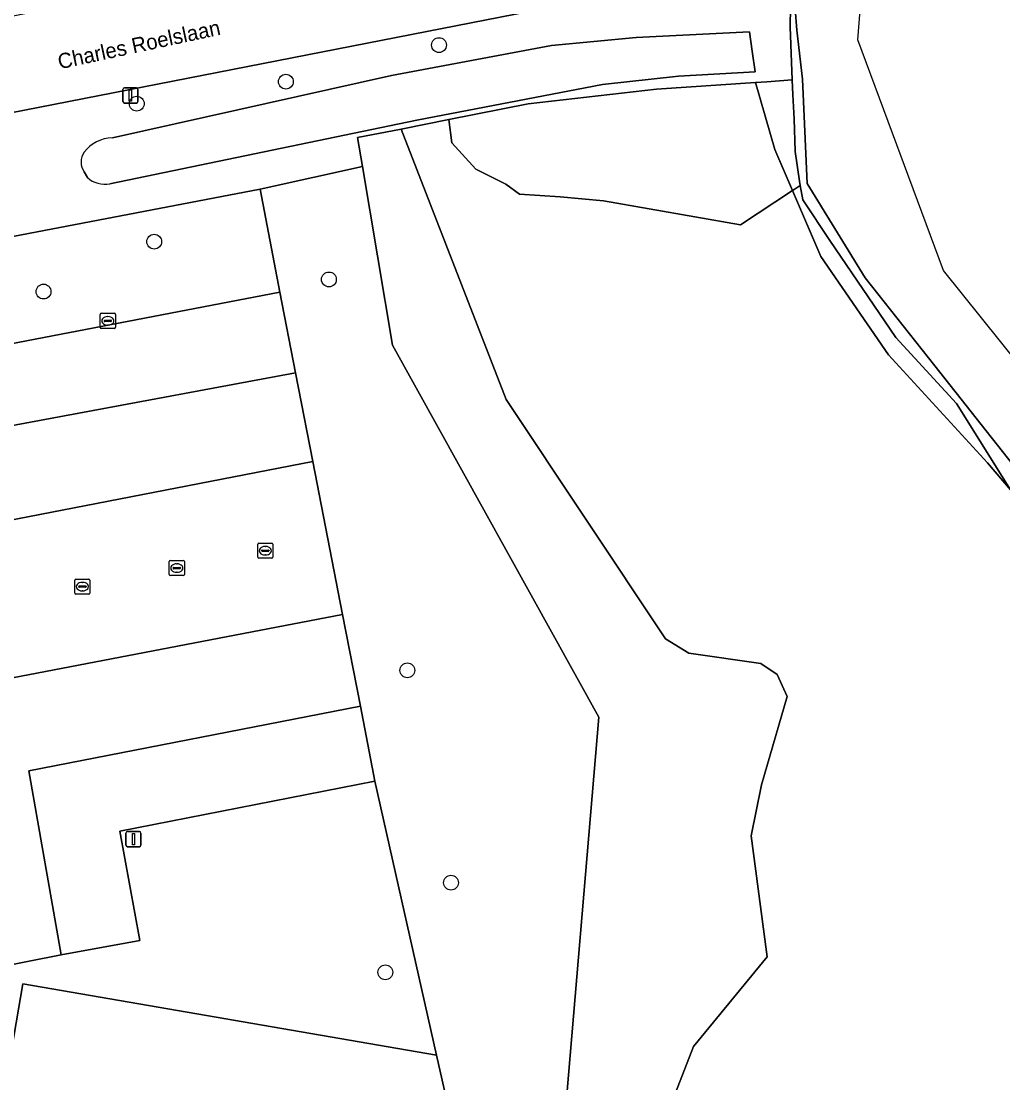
# Model space of a CAD drawing. Extents: x 160203 to 161530, y 379528 to 381797.
# Drawn here: x 161067.7 to 161132.4, y 379896.8 to 379966.8 of the extents above; entities that cross this region are included whole.
import ezdxf

# ---------------------------------------------------------------- set-up
doc = ezdxf.new("R2010")
doc.units = 0
for name, color, linetype in [('IMGEO_Boom', 7, 'Continuous'), ('IMGEO_Brandkraan', 7, 'Continuous'), ('IMGEO_Erf', 7, 'Continuous'), ('IMGEO_Grasland_agrarisch', 7, 'Continuous'), ('IMGEO_Grasland_overig', 7, 'Continuous'), ('IMGEO_Groenvoorziening', 7, 'Continuous'), ('IMGEO_Hek', 7, 'Continuous'), ('IMGEO_Kolk', 7, 'Continuous'), ('IMGEO_Lichtmast', 7, 'Continuous'), ('IMGEO_Loofbos', 7, 'Continuous'), ('IMGEO_Oever', 7, 'Continuous'), ('IMGEO_Openbare_ruimte_label', 7, 'Continuous'), ('IMGEO_Parkeervlak_gesloten', 7, 'Continuous'), ('IMGEO_Rijbaan_lokaal_gesloten', 7, 'Continuous'), ('IMGEO_Rijbaan_lokaal_open', 7, 'Continuous'), ('IMGEO_Waterloop', 7, 'Continuous')]:
    doc.layers.add(name, color=color, linetype=linetype)

msp = doc.modelspace()

# ---------------------------------------------------------------- linework, layer by layer
at = {"layer": 'IMGEO_Boom'}
for centre in [(161095.21, 379965.237), (161085.11, 379962.821), (161075.275, 379961.374), (161076.423, 379952.271), (161087.952, 379949.775), (161069.122, 379948.976), (161093.124, 379923.981), (161096.006, 379909.971), (161091.676, 379904.059)]:
    msp.add_circle(centre, 0.489, dxfattribs=at)
at = {"layer": 'IMGEO_Brandkraan'}
for p, q in [((161072.863, 379946.617), (161072.863, 379947.469)), ((161072.938, 379947.543), (161073.79, 379947.543)), ((161073.864, 379947.469), (161073.864, 379946.617)), ((161073.122, 379947.037), (161073.122, 379947.049)), ((161073.56, 379947), (161073.162, 379947)), ((161073.165, 379947.086), (161073.563, 379947.086)), ((161073.374, 379946.763), (161073.349, 379946.763)), ((161073.351, 379947.323), (161073.376, 379947.323)), ((161073.606, 379947.049), (161073.606, 379947.037)), ((161073.79, 379946.543), (161072.938, 379946.543))]:
    msp.add_line(p, q, dxfattribs=at)
for points in [[(161072.863, 379946.617), (161072.863, 379947.469)], [(161072.938, 379947.543), (161073.79, 379947.543)], [(161073.864, 379947.469), (161073.864, 379946.617)], [(161073.79, 379946.543), (161072.938, 379946.543)]]:
    msp.add_lwpolyline(points, dxfattribs=at)
for centre, radius, start, end in [((161072.94, 379947.467), 0.0765, 91.55205, 178.44795), ((161072.94, 379947.467), 0.0765, 91.55205, 178.44795), ((161073.788, 379947.467), 0.0765, 1.55205, 88.44795), ((161073.788, 379947.467), 0.0765, 1.55205, 88.44795), ((161073.162, 379947.046), 0.0403, 85.87752, 175.75265), ((161073.159, 379947.036), 0.0366, 178.93798, 274.71019), ((161073.563, 379947.043), 0.043, 264.86636, 352.45326), ((161073.567, 379947.048), 0.0386, 1.73085, 96.63898), ((161072.94, 379946.619), 0.0765, 181.55205, 268.44795), ((161072.94, 379946.619), 0.0765, 181.55205, 268.44795), ((161073.788, 379946.619), 0.0765, 271.55205, 358.44795), ((161073.788, 379946.619), 0.0765, 271.55205, 358.44795)]:
    msp.add_arc(centre, radius, start, end, dxfattribs=at)
for centre, major_axis, ratio, start_param, end_param in [((161073.35, 379947.043), (-0.387, 0.002), 0.722429, 4.712389, 7.853982), ((161073.375, 379947.043), (-0.39, 0.002), 0.717154, 1.570796, 4.712389)]:
    msp.add_ellipse(centre, major_axis=major_axis, ratio=ratio, start_param=start_param, end_param=end_param, dxfattribs=at)
at = {"layer": 'IMGEO_Erf'}
msp.add_lwpolyline([(161090.989, 379916.677), (161074.149, 379913.366), (161075.467, 379906.163), (161070.277, 379905.209), (161063.716, 379903.92), (161064.268, 379901.089), (161064.958, 379897.55), (161066.716, 379897.247), (161067.756, 379903.294), (161095.06, 379898.595)], close=True, dxfattribs=at)
at = {"layer": 'IMGEO_Grasland_agrarisch'}
msp.add_lwpolyline([(161132.911, 379935.896), (161131.409, 379937.683), (161124.872, 379944.801), (161120.403, 379951.289), (161118.533, 379955.652), (161115.109, 379953.388), (161106.059, 379954.953), (161103.21, 379955.232), (161100.528, 379955.4), (161099.634, 379956.07), (161097.637, 379957.062), (161096.059, 379958.78), (161095.864, 379960.326), (161092.712, 379959.7), (161099.651, 379941.858), (161110.164, 379926.053), (161111.691, 379925.114), (161116.447, 379924.439), (161117.533, 379923.706), (161118.179, 379922.267), (161116.495, 379916.438), (161115.819, 379913.058), (161116.42, 379908.403), (161116.874, 379905.081), (161112.013, 379899.168), (161108.548, 379890.27)], dxfattribs=at)
at = {"layer": 'IMGEO_Grasland_overig'}
for points in [[(161092.712, 379959.7), (161089.847, 379959.132), (161090.167, 379957.22), (161092.14, 379945.442), (161105.752, 379920.896), (161103.323, 379892.089), (161109.031, 379862.42), (161108.629, 379880.587), (161108.548, 379890.27), (161112.013, 379899.168), (161116.874, 379905.081), (161116.42, 379908.403), (161115.819, 379913.058), (161116.495, 379916.438), (161118.179, 379922.267), (161117.533, 379923.706), (161116.447, 379924.439), (161111.691, 379925.114), (161110.164, 379926.053), (161099.651, 379941.858)], [(161089.29, 379874.815), (161088.056, 379883.66), (161097.986, 379885.601), (161095.06, 379898.595), (161067.756, 379903.294), (161066.716, 379897.247), (161064.958, 379897.55), (161064.268, 379901.089), (161048.672, 379898.048), (161049.436, 379894.122), (161037.657, 379891.83), (161037.234, 379894.007), (161021.55, 379891.076), (161008.692, 379888.673), (161005.821, 379890.016), (161000, 379888.882), (160960.293, 379881.14), (160984.652, 379758.207), (161001.9, 379671.163), (161088.812, 379688.393), (161124.795, 379695.526), (161114.008, 379750)]]:
    msp.add_lwpolyline(points, close=True, dxfattribs=at)
at = {"layer": 'IMGEO_Groenvoorziening'}
for points in [[(161118.518, 379962.938), (161118.382, 379966.446), (161118.429, 379969.05), (161118.314, 379969.043), (161118.296, 379968.841), (161108.492, 379967.498), (161108.127, 379968.844), (161044.221, 379956.334), (161034.962, 379954.474), (161036.526, 379946.773), (161063.508, 379951.926), (161083.426, 379955.73), (161083.617, 379955.767), (161090.167, 379957.22), (161089.847, 379959.132), (161092.712, 379959.7), (161095.864, 379960.326), (161101.093, 379961.363), (161109.563, 379962.331), (161116.101, 379962.774), (161116.835, 379962.824)], [(161118.556, 379961.958), (161118.518, 379962.938), (161116.835, 379962.824), (161116.101, 379962.774), (161117.373, 379958.359), (161118.533, 379955.652), (161118.637, 379955.721), (161119.051, 379955.968), (161119.004, 379956.253), (161118.719, 379958.209), (161118.637, 379960.369)], [(161116.101, 379962.774), (161109.563, 379962.331), (161101.093, 379961.363), (161095.864, 379960.326), (161096.059, 379958.78), (161097.637, 379957.062), (161099.634, 379956.07), (161100.528, 379955.4), (161103.21, 379955.232), (161106.059, 379954.953), (161115.109, 379953.388), (161118.533, 379955.652), (161117.373, 379958.359)], [(161121.001, 379952.341), (161119.208, 379955.031), (161119.051, 379955.968), (161118.637, 379955.721), (161118.533, 379955.652), (161120.403, 379951.289), (161124.872, 379944.801), (161131.409, 379937.683), (161132.911, 379935.896), (161129.354, 379941.583), (161125.361, 379945.944)], [(161083.426, 379955.73), (161063.508, 379951.926), (161036.526, 379946.773), (161037.21, 379943.405), (161042.156, 379944.311), (161042.606, 379941.953), (161045.02, 379942.436), (161045.202, 379941.348), (161084.72, 379948.932)]]:
    msp.add_lwpolyline(points, close=True, dxfattribs=at)
for points in [[(161115.707, 379966.12), (161115.884, 379964.845), (161116.072, 379963.483), (161111.023, 379963.188), (161105.994, 379962.644), (161093.757, 379960.289), (161073.493, 379956.09)], [(161073.669, 379959.13), (161092.09, 379963.232), (161102.641, 379965.207), (161108.223, 379965.75), (161115.707, 379966.12)], [(161072.017, 379956.508), (161071.815, 379956.869)]]:
    msp.add_lwpolyline(points, dxfattribs=at)
for centre, radius, start, end in [((161073.758, 379956.644), 2.488, 92.05555, 142.07352), ((161072.721, 379957.534), 1.124, 145.36784, 216.30171), ((161073.156, 379957.714), 1.658, 226.6375, 281.73849)]:
    msp.add_arc(centre, radius, start, end, dxfattribs=at)
at = {"layer": 'IMGEO_Hek'}
for points in [[(161132.911, 379935.896), (161131.409, 379937.683), (161124.872, 379944.801), (161120.403, 379951.289), (161117.373, 379958.359), (161116.101, 379962.774)], [(161090.167, 379957.22), (161092.14, 379945.442), (161105.752, 379920.896), (161103.323, 379892.089), (161109.031, 379862.42), (161121.459, 379797.821), (161130.656, 379791.202), (161131.907, 379787.485)]]:
    msp.add_lwpolyline(points, dxfattribs=at)
at = {"layer": 'IMGEO_Kolk'}
for p, q in [((161083.256, 379931.452), (161083.256, 379932.304)), ((161083.331, 379932.378), (161084.183, 379932.378)), ((161083.744, 379932.158), (161083.769, 379932.158)), ((161084.257, 379932.304), (161084.257, 379931.452)), ((161084.183, 379931.378), (161083.331, 379931.378)), ((161083.515, 379931.872), (161083.515, 379931.884)), ((161083.953, 379931.835), (161083.555, 379931.835)), ((161083.558, 379931.921), (161083.956, 379931.921)), ((161083.767, 379931.598), (161083.742, 379931.598)), ((161083.999, 379931.884), (161083.999, 379931.872)), ((161077.418, 379930.306), (161077.418, 379931.158)), ((161077.493, 379931.232), (161078.345, 379931.232)), ((161077.677, 379930.726), (161077.677, 379930.738)), ((161078.115, 379930.689), (161077.717, 379930.689)), ((161077.72, 379930.775), (161078.118, 379930.775)), ((161077.906, 379931.012), (161077.931, 379931.012)), ((161078.161, 379930.738), (161078.161, 379930.726)), ((161078.419, 379931.158), (161078.419, 379930.306)), ((161071.187, 379929.082), (161071.187, 379929.934)), ((161071.262, 379930.008), (161072.114, 379930.008)), ((161072.188, 379929.934), (161072.188, 379929.082)), ((161078.345, 379930.232), (161077.493, 379930.232)), ((161077.929, 379930.452), (161077.904, 379930.452)), ((161071.446, 379929.502), (161071.446, 379929.514)), ((161071.884, 379929.465), (161071.486, 379929.465)), ((161071.489, 379929.551), (161071.887, 379929.551)), ((161071.698, 379929.228), (161071.673, 379929.228)), ((161071.675, 379929.788), (161071.7, 379929.788)), ((161071.93, 379929.514), (161071.93, 379929.502)), ((161072.114, 379929.008), (161071.262, 379929.008))]:
    msp.add_line(p, q, dxfattribs=at)
for points in [[(161083.256, 379931.452), (161083.256, 379932.304)], [(161083.331, 379932.378), (161084.183, 379932.378)], [(161084.257, 379932.304), (161084.257, 379931.452)], [(161084.183, 379931.378), (161083.331, 379931.378)], [(161077.418, 379930.306), (161077.418, 379931.158)], [(161077.493, 379931.232), (161078.345, 379931.232)], [(161078.419, 379931.158), (161078.419, 379930.306)], [(161071.187, 379929.082), (161071.187, 379929.934)], [(161071.262, 379930.008), (161072.114, 379930.008)], [(161072.188, 379929.934), (161072.188, 379929.082)], [(161078.345, 379930.232), (161077.493, 379930.232)], [(161072.114, 379929.008), (161071.262, 379929.008)]]:
    msp.add_lwpolyline(points, dxfattribs=at)
for centre, radius, start, end in [((161083.333, 379932.302), 0.0765, 91.55205, 178.44795), ((161083.333, 379932.302), 0.0765, 91.55205, 178.44795), ((161084.181, 379932.302), 0.0765, 1.55205, 88.44795), ((161084.181, 379932.302), 0.0765, 1.55205, 88.44795), ((161083.333, 379931.454), 0.0765, 181.55205, 268.44795), ((161083.333, 379931.454), 0.0765, 181.55205, 268.44795), ((161083.555, 379931.881), 0.0403, 85.87752, 175.75265), ((161083.552, 379931.871), 0.0366, 178.93798, 274.71019), ((161083.956, 379931.878), 0.043, 264.86636, 352.45326), ((161083.96, 379931.883), 0.0386, 1.73085, 96.63898), ((161084.181, 379931.454), 0.0765, 271.55205, 358.44795), ((161084.181, 379931.454), 0.0765, 271.55205, 358.44795), ((161077.495, 379931.156), 0.0765, 91.55205, 178.44795), ((161077.495, 379931.156), 0.0765, 91.55205, 178.44795), ((161077.717, 379930.735), 0.0403, 85.87752, 175.75265), ((161077.714, 379930.725), 0.0366, 178.93798, 274.71019), ((161078.118, 379930.732), 0.043, 264.86636, 352.45326), ((161078.122, 379930.737), 0.0386, 1.73085, 96.63898), ((161078.343, 379931.156), 0.0765, 1.55205, 88.44795), ((161078.343, 379931.156), 0.0765, 1.55205, 88.44795), ((161071.264, 379929.932), 0.0765, 91.55205, 178.44795), ((161071.264, 379929.932), 0.0765, 91.55205, 178.44795), ((161072.112, 379929.932), 0.0765, 1.55205, 88.44795), ((161072.112, 379929.932), 0.0765, 1.55205, 88.44795), ((161077.495, 379930.308), 0.0765, 181.55205, 268.44795), ((161077.495, 379930.308), 0.0765, 181.55205, 268.44795), ((161078.343, 379930.308), 0.0765, 271.55205, 358.44795), ((161078.343, 379930.308), 0.0765, 271.55205, 358.44795), ((161071.486, 379929.511), 0.0403, 85.87752, 175.75265), ((161071.483, 379929.501), 0.0366, 178.93798, 274.71019), ((161071.887, 379929.508), 0.043, 264.86636, 352.45326), ((161071.891, 379929.513), 0.0386, 1.73085, 96.63898), ((161071.264, 379929.084), 0.0765, 181.55205, 268.44795), ((161071.264, 379929.084), 0.0765, 181.55205, 268.44795), ((161072.112, 379929.084), 0.0765, 271.55205, 358.44795), ((161072.112, 379929.084), 0.0765, 271.55205, 358.44795)]:
    msp.add_arc(centre, radius, start, end, dxfattribs=at)
for centre, major_axis, ratio, start_param, end_param in [((161083.743, 379931.878), (-0.387, 0.002), 0.722429, 4.712389, 7.853982), ((161083.768, 379931.878), (-0.39, 0.002), 0.717154, 1.570796, 4.712389), ((161077.905, 379930.732), (-0.387, 0.002), 0.722429, 4.712389, 7.853982), ((161077.93, 379930.732), (-0.39, 0.002), 0.717154, 1.570796, 4.712389), ((161071.674, 379929.508), (-0.387, 0.002), 0.722429, 4.712389, 7.853982), ((161071.699, 379929.508), (-0.39, 0.002), 0.717154, 1.570796, 4.712389)]:
    msp.add_ellipse(centre, major_axis=major_axis, ratio=ratio, start_param=start_param, end_param=end_param, dxfattribs=at)
at = {"layer": 'IMGEO_Lichtmast'}
for p, q in [((161074.364, 379961.517), (161074.364, 379962.317)), ((161074.364, 379962.317), (161074.364, 379961.517)), ((161074.464, 379962.417), (161075.254, 379962.417)), ((161075.254, 379962.417), (161074.464, 379962.417)), ((161075.354, 379962.317), (161075.354, 379961.517)), ((161075.354, 379961.517), (161075.354, 379962.317)), ((161075.254, 379961.417), (161074.464, 379961.417)), ((161074.464, 379961.417), (161075.254, 379961.417)), ((161074.563, 379912.447), (161074.563, 379913.247)), ((161074.563, 379913.247), (161074.563, 379912.447)), ((161074.663, 379913.347), (161075.453, 379913.347)), ((161075.453, 379913.347), (161074.663, 379913.347)), ((161075.553, 379913.247), (161075.553, 379912.447)), ((161075.553, 379912.447), (161075.553, 379913.247)), ((161075.453, 379912.347), (161074.663, 379912.347)), ((161074.663, 379912.347), (161075.453, 379912.347))]:
    msp.add_line(p, q, dxfattribs=at)
for points in [[(161074.784, 379962.292), (161074.934, 379962.292), (161074.934, 379961.542), (161074.784, 379961.542), (161074.784, 379962.292)], [(161074.983, 379913.222), (161075.133, 379913.222), (161075.133, 379912.472), (161074.983, 379912.472), (161074.983, 379913.222)]]:
    msp.add_lwpolyline(points, dxfattribs=at)
for centre, start, end in [((161074.464, 379962.317), 90, 180), ((161074.464, 379962.317), 90, 180), ((161075.254, 379962.317), 0, 90), ((161075.254, 379962.317), 360, 90), ((161074.464, 379961.517), 180, 270), ((161074.464, 379961.517), 180, 270), ((161075.254, 379961.517), 270, 0), ((161075.254, 379961.517), 270, 0), ((161074.663, 379913.247), 90, 180), ((161074.663, 379913.247), 90, 180), ((161075.453, 379913.247), 0, 90), ((161075.453, 379913.247), 360, 90), ((161074.663, 379912.447), 180, 270), ((161074.663, 379912.447), 180, 270), ((161075.453, 379912.447), 270, 0), ((161075.453, 379912.447), 270, 0)]:
    msp.add_arc(centre, 0.1, start, end, dxfattribs=at)
at = {"layer": 'IMGEO_Loofbos'}
msp.add_lwpolyline([(161131.907, 379787.485), (161130.656, 379791.202), (161121.459, 379797.821), (161121.456, 379797.838), (161109.031, 379862.42), (161103.323, 379892.089), (161105.752, 379920.896), (161092.14, 379945.442), (161090.167, 379957.22), (161083.617, 379955.767), (161083.426, 379955.73), (161084.72, 379948.932), (161085.754, 379943.614), (161086.89, 379937.769), (161088.854, 379927.665), (161090.029, 379921.615), (161090.989, 379916.677), (161095.06, 379898.595), (161097.986, 379885.601), (161088.056, 379883.66), (161089.29, 379874.815), (161114.008, 379750)], dxfattribs=at)
at = {"layer": 'IMGEO_Oever'}
for points in [[(161118.429, 379969.05), (161118.382, 379966.446), (161118.518, 379962.938), (161118.556, 379961.958), (161118.637, 379960.369), (161118.719, 379958.209), (161119.004, 379956.253), (161119.051, 379955.968), (161119.208, 379955.031), (161121.001, 379952.341), (161125.361, 379945.944), (161129.354, 379941.583), (161132.911, 379935.896), (161134.489, 379934.02), (161145.944, 379919.276), (161151.376, 379911.278), (161157.935, 379901.059), (161161.175, 379896.89), (161163.592, 379894.192)], [(161170.107, 379889.746), (161156.899, 379903.725), (161154.346, 379907.558), (161149.595, 379914.691), (161148.034, 379917.637), (161145.638, 379920.341), (161137.089, 379933.457), (161133.045, 379937.591), (161127.928, 379944.069), (161123.325, 379949.886), (161119.501, 379956.099), (161119.204, 379962.984), (161118.82, 379966.234), (161118.612, 379969.061)]]:
    msp.add_lwpolyline(points, dxfattribs=at)
at = {"layer": 'IMGEO_Parkeervlak_gesloten'}
for points in [[(161085.754, 379943.614), (161084.72, 379948.932), (161045.202, 379941.348), (161045.02, 379942.436), (161042.606, 379941.953), (161042.156, 379944.311), (161037.21, 379943.405), (161038.943, 379934.911)], [(161086.89, 379937.769), (161065.127, 379933.539), (161065.286, 379932.722), (161067.079, 379923.495), (161088.854, 379927.665)], [(161090.029, 379921.615), (161068.151, 379917.363), (161070.277, 379905.209), (161075.467, 379906.163), (161074.149, 379913.366), (161090.989, 379916.677)]]:
    msp.add_lwpolyline(points, close=True, dxfattribs=at)
at = {"layer": 'IMGEO_Rijbaan_lokaal_gesloten'}
msp.add_lwpolyline([(161065.127, 379933.539), (161086.89, 379937.769), (161085.754, 379943.614), (161038.943, 379934.911), (161040.379, 379927.872), (161049.017, 379929.587), (161058.385, 379931.381), (161061.024, 379917.599), (161061.522, 379915.173), (161063.716, 379903.92), (161070.277, 379905.209), (161068.151, 379917.363), (161090.029, 379921.615), (161088.854, 379927.665), (161067.079, 379923.495), (161065.286, 379932.722)], close=True, dxfattribs=at)
at = {"layer": 'IMGEO_Rijbaan_lokaal_open'}
msp.add_lwpolyline([(161044.221, 379956.334), (161108.127, 379968.844), (161108.111, 379969.144), (161118.172, 379970.493), (161117.701, 379976.481), (161107.96, 379975.052), (161107.822, 379975.214), (161105.071, 379974.669), (161094.262, 379972.527), (161038.188, 379961.422), (161031.108, 379960.14), (161023.99, 379959.09)], dxfattribs=at)
at = {"layer": 'IMGEO_Waterloop'}
for points in [[(161118.612, 379969.061), (161118.82, 379966.234), (161119.204, 379962.984), (161119.501, 379956.099), (161123.325, 379949.886), (161127.928, 379944.069), (161133.045, 379937.591), (161137.089, 379933.457), (161145.638, 379920.341), (161148.034, 379917.637), (161149.595, 379914.691), (161154.346, 379907.558), (161159.39, 379910.794), (161159.928, 379911.207), (161128.509, 379950.362), (161122.857, 379965.591), (161123.442, 379973.091)], [(161105.994, 379962.644), (161111.023, 379963.188), (161116.072, 379963.483), (161115.884, 379964.845), (161115.707, 379966.12), (161108.223, 379965.75), (161102.641, 379965.207), (161092.09, 379963.232), (161073.669, 379959.13)], [(161073.493, 379956.09), (161093.757, 379960.289), (161105.994, 379962.644)], [(161071.815, 379956.869), (161072.017, 379956.508)]]:
    msp.add_lwpolyline(points, dxfattribs=at)
for centre, radius, start, end in [((161073.758, 379956.644), 2.488, 92.05555, 142.07352), ((161072.721, 379957.534), 1.124, 145.36784, 216.30171), ((161073.156, 379957.714), 1.658, 226.6375, 281.73849)]:
    msp.add_arc(centre, radius, start, end, dxfattribs=at)

# ---------------------------------------------------------------- texts
at = {"layer": 'IMGEO_Openbare_ruimte_label'}
msp.add_text('Charles Roelslaan', height=1, rotation=12.11876, dxfattribs=at).set_placement((161070.183, 379963.639))

doc.saveas('drawing.dxf')
